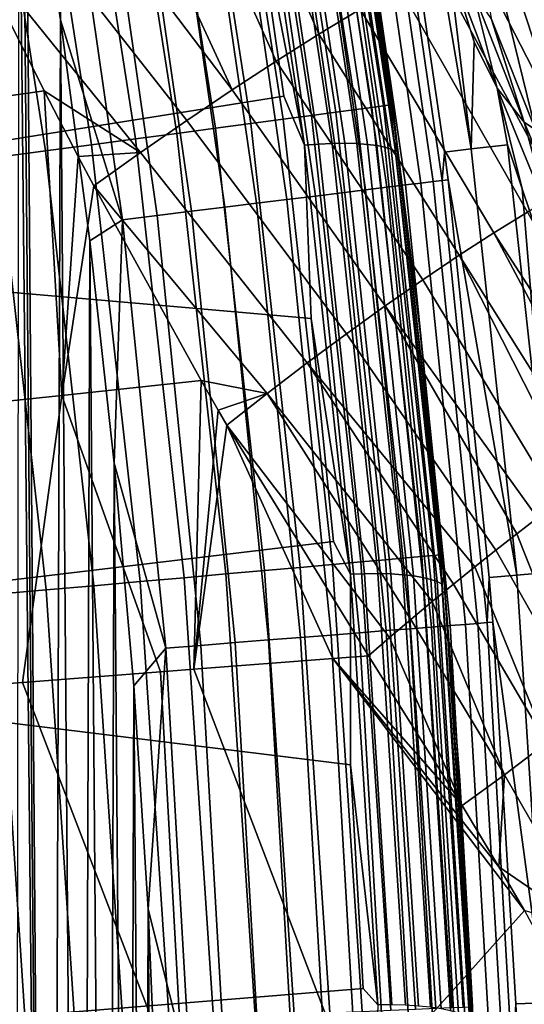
# Model space of a CAD drawing. Header units: metres. Extents: x -109 to 109, y -342 to 66.
# Tile 390 of 512: x 26.73 to 28.11, y 1.18 to 3.87. Entities that reach past the tile are written whole.
import ezdxf

# ---------------------------------------------------------------- set-up
doc = ezdxf.new("R2010")
doc.units = ezdxf.units.M
doc.layers.add('solid_K_24_62_16_000B91', color=7, linetype='CONTINUOUS')

msp = doc.modelspace()

# ---------------------------------------------------------------- linework, layer by layer
at = {"layer": 'solid_K_24_62_16_000B91'}
for points in [[(27.446566, 5.474563, 42.655838), (27.55003, 4.934658, 83.426178), (27.746593, 3.693597, 83.426178), (27.562366, 4.866189, 42.522396)], [(27.747517, 3.640154, 83.562515), (27.746593, 3.693597, 83.426178), (27.55003, 4.934658, 83.426178), (27.556471, 4.863894, 83.562515)], [(27.697401, 3.633462, 83.834938), (27.506699, 4.854991, 83.834938), (27.463463, 4.847258, 83.966492), (27.653866, 3.627649, 83.966492)], [(27.728708, 3.637643, 83.699898), (27.53779, 4.860552, 83.699898), (27.506699, 4.854991, 83.834938), (27.697401, 3.633462, 83.834938)], [(27.747517, 3.640154, 83.562515), (27.556471, 4.863894, 83.562515), (27.53779, 4.860552, 83.699898), (27.728708, 3.637643, 83.699898)], [(27.583715, 4.737658, 42.465515), (27.562366, 4.866189, 42.522396), (27.746593, 3.693597, 83.426178), (27.664696, 4.255319, 42.388435)], [(27.531696, 3.611336, 84.214653), (27.342134, 4.825557, 84.214653), (27.265079, 4.811775, 84.32914), (27.454107, 3.600976, 84.32914)], [(27.598473, 3.620253, 84.093422), (27.408451, 4.837419, 84.093422), (27.342134, 4.825557, 84.214653), (27.531696, 3.611336, 84.214653)], [(27.653866, 3.627649, 83.966492), (27.463463, 4.847258, 83.966492), (27.408451, 4.837419, 84.093422), (27.598473, 3.620253, 84.093422)], [(27.366369, 3.58926, 84.435905), (27.177946, 4.796189, 84.435905), (27.081476, 4.778935, 84.534042), (27.26923, 3.576289, 84.534042)], [(27.454107, 3.600976, 84.32914), (27.265079, 4.811775, 84.32914), (27.177946, 4.796189, 84.435905), (27.366369, 3.58926, 84.435905)], [(27.26923, 3.576289, 84.534042), (27.081476, 4.778935, 84.534042), (26.976498, 4.760158, 84.622704), (27.163525, 3.562175, 84.622704)], [(27.163525, 3.562175, 84.622704), (26.976498, 4.760158, 84.622704), (26.863907, 4.74002, 84.701141), (27.050152, 3.547036, 84.701141)], [(26.930084, 3.531004, 84.768677), (26.744665, 4.718692, 84.768677), (26.619793, 4.696357, 84.824738), (26.804346, 3.514214, 84.824738)], [(27.050152, 3.547036, 84.701141), (26.863907, 4.74002, 84.701141), (26.744665, 4.718692, 84.768677), (26.930084, 3.531004, 84.768677)], [(27.583715, 4.737658, 42.465515), (27.664696, 4.255319, 42.388435), (27.753502, 3.642248, 42.253963)], [(27.585657, 4.689791, 42.415443), (27.583715, 4.737658, 42.465515), (27.753502, 3.642248, 42.253963), (27.7645, 3.546678, 42.201481)], [(26.804346, 3.514214, 84.824738), (26.619793, 4.696357, 84.824738), (26.490358, 4.673206, 84.868843), (26.674015, 3.496811, 84.868843)], [(27.513195, 3.529717, 41.933121), (27.338116, 4.696821, 42.191864), (27.376122, 4.701397, 42.200676), (27.551432, 3.532745, 41.941593)], [(27.513195, 3.529717, 41.933121), (27.368719, 4.2712, 42.094929), (27.338116, 4.696821, 42.191864)], [(27.551432, 3.532745, 41.941593), (27.376122, 4.701397, 42.200676), (27.412819, 4.704684, 42.214298), (27.588354, 3.534537, 41.954884)], [(27.588354, 3.534537, 41.954884), (27.412819, 4.704684, 42.214298), (27.44758, 4.706625, 42.232487), (27.623327, 3.535062, 41.972759)], [(27.623327, 3.535062, 41.972759), (27.44758, 4.706625, 42.232487), (27.479809, 4.707186, 42.254936), (27.655754, 3.534311, 41.994915)], [(27.655754, 3.534311, 41.994915), (27.479809, 4.707186, 42.254936), (27.508953, 4.706358, 42.281261), (27.685076, 3.532296, 42.020977)], [(27.685076, 3.532296, 42.020977), (27.508953, 4.706358, 42.281261), (27.534513, 4.704156, 42.311005), (27.710793, 3.529052, 42.050491)], [(27.710793, 3.529052, 42.050491), (27.534513, 4.704156, 42.311005), (27.556051, 4.700616, 42.343666), (27.73246, 3.524636, 42.082958)], [(27.73246, 3.524636, 42.082958), (27.556051, 4.700616, 42.343666), (27.573196, 4.695801, 42.378677), (27.749712, 3.519122, 42.117813)], [(27.749712, 3.519122, 42.117813), (27.573196, 4.695801, 42.378677), (27.585657, 4.689791, 42.415443), (27.762247, 3.512605, 42.154465)], [(27.762247, 3.512605, 42.154465), (27.585657, 4.689791, 42.415443), (27.7645, 3.546678, 42.201481)], [(28.241678, 3.95853, 24.693964), (27.983154, 4.710684, 24.833492), (27.924931, 4.469272, 27.374176), (28.164322, 3.742866, 27.22522)], [(27.865137, 3.430636, 30.30455), (27.690653, 4.632802, 30.30455), (27.657095, 4.627187, 30.395487), (27.831366, 3.426478, 30.395487)], [(27.889994, 3.433696, 30.210743), (27.715355, 4.636934, 30.210743), (27.690653, 4.632802, 30.30455), (27.865137, 3.430636, 30.30455)], [(27.715355, 4.636934, 30.210743), (27.889994, 3.433696, 30.210743), (27.896366, 3.510564, 30.115044), (27.730959, 4.639528, 30.115044)], [(27.850758, 4.221843, 29.726294), (27.730959, 4.639528, 30.115044), (27.896366, 3.510564, 30.115044), (27.969131, 3.519721, 29.597212)], [(27.738445, 3.415038, 30.565353), (27.564754, 4.611739, 30.565353), (27.506844, 4.60205, 30.642681), (27.68017, 3.407864, 30.642681)], [(27.789003, 3.421263, 30.482695), (27.614996, 4.620144, 30.482695), (27.564754, 4.611739, 30.565353), (27.738445, 3.415038, 30.565353)], [(27.831366, 3.426478, 30.395487), (27.657095, 4.627187, 30.395487), (27.614996, 4.620144, 30.482695), (27.789003, 3.421263, 30.482695)], [(27.54273, 3.390943, 30.77849), (27.370266, 4.5792, 30.77849), (27.292885, 4.566254, 30.835691), (27.464863, 3.381356, 30.835691)], [(27.614725, 3.399806, 30.713951), (27.441811, 4.591169, 30.713951), (27.370266, 4.5792, 30.77849), (27.54273, 3.390943, 30.77849)], [(27.68017, 3.407864, 30.642681), (27.506844, 4.60205, 30.642681), (27.441811, 4.591169, 30.713951), (27.614725, 3.399806, 30.713951)], [(26.71916, -4.663173, 31), (26.817623, -4.058781, 31), (26.731255, 4.571909, 31)], [(26.817623, -4.058781, 31), (26.742184, 4.523861, 31), (26.731255, 4.571909, 31)], [(27.381857, 3.371136, 30.885012), (27.210398, 4.552453, 30.885012), (27.124491, 4.53808, 30.925615), (27.294493, 3.36038, 30.925991)], [(27.464863, 3.381356, 30.835691), (27.292885, 4.566254, 30.835691), (27.210398, 4.552453, 30.885012), (27.381857, 3.371136, 30.885012)], [(27.552418, 3.833647, -21.000267), (27.262529, 4.499197, -21.01656), (27.383362, 4.565515, -20.904463), (27.664787, 3.901694, -20.898985)], [(27.294493, 3.36038, 30.925991), (27.124491, 4.53808, 30.925615), (27.034288, 4.522988, 30.957928), (27.203598, 3.34919, 30.958241)], [(26.817623, -4.058781, 31), (26.751213, 4.475628, 31), (26.742184, 4.523861, 31)], [(27.110027, 3.337669, 30.981457), (26.941422, 4.507452, 30.981228), (26.846767, 4.491615, 30.995296), (27.014664, 3.325928, 30.99542)], [(27.203598, 3.34919, 30.958241), (27.034288, 4.522988, 30.957928), (26.941422, 4.507452, 30.981228), (27.110027, 3.337669, 30.981457)], [(27.435562, 3.760017, -21.092279), (27.136574, 4.427031, -21.11916), (27.262529, 4.499197, -21.01656), (27.552418, 3.833647, -21.000267)], [(26.846767, 4.491615, 30.995296), (26.751213, 4.475628, 31), (26.845097, 3.873025, 31)], [(26.817623, -4.058781, 31), (26.845097, 3.873025, 31), (26.751213, 4.475628, 31)], [(27.014664, 3.325928, 30.99542), (26.846767, 4.491615, 30.995296), (26.845097, 3.873025, 31)], [(28.27195, 3.271979, 28.108234), (28.164322, 3.742866, 27.22522), (27.924931, 4.469272, 27.374176), (28.144585, 3.572081, 28.483444)], [(28.023352, 3.87671, 28.865721), (28.144585, 3.572081, 28.483444), (27.924931, 4.469272, 27.374176)], [(27.314846, 3.681208, -21.174585), (27.006149, 4.349403, -21.211811), (27.136574, 4.427031, -21.11916), (27.435562, 3.760017, -21.092279)], [(27.368719, 4.2712, 42.094929), (27.456551, 3.664421, 41.960407), (25.012754, 3.275793, 41.874252), (24.875929, 4.398881, 42.123234)], [(27.314846, 3.681208, -21.174585), (26.871897, 4.266703, -21.294062), (27.006149, 4.349403, -21.211811)], [(27.314846, 3.681208, -21.174585), (27.190889, 3.597624, -21.246744), (26.73447, 4.179317, -21.365461), (26.871897, 4.266703, -21.294062)], [(27.513195, 3.529717, 41.933121), (27.456551, 3.664421, 41.960407), (27.368719, 4.2712, 42.094929)], [(27.664696, 4.255319, 42.388435), (27.746593, 3.693597, 83.426178), (27.88728, 2.444967, 83.426178), (27.753502, 3.642248, 42.253963)], [(27.90659, 4.036913, 29.554008), (27.850758, 4.221843, 29.726294), (27.969131, 3.519721, 29.597212)], [(27.190889, 3.597624, -21.246744), (27.06432, 3.509668, -21.308319), (26.594868, 4.089678, -21.425297), (26.73447, 4.179317, -21.365461)], [(28.435617, 3.512919, -20.268303), (28.36595, 3.480832, -20.392235), (28.057165, 4.110194, -20.410164), (28.138451, 4.144989, -20.269909)], [(28.36595, 3.480832, -20.392235), (28.290377, 3.442433, -20.510687), (27.968767, 4.06831, -20.543913), (28.057165, 4.110194, -20.410164)], [(26.594868, 4.089678, -21.425297), (26.800526, 3.6787, -21.385408), (26.426373, 3.62575, -21.51866)], [(27.06432, 3.509668, -21.308319), (26.800526, 3.6787, -21.385408), (26.594868, 4.089678, -21.425297)], [(28.290377, 3.442433, -20.510687), (28.209164, 3.397801, -20.622997), (27.873579, 4.019423, -20.670364), (27.968767, 4.06831, -20.543913)], [(28.209164, 3.397801, -20.622997), (28.122644, 3.347089, -20.728575), (27.772049, 3.963754, -20.788872), (27.873579, 4.019423, -20.670364)], [(27.976715, 3.81235, 29.344824), (27.90659, 4.036913, 29.554008), (27.969131, 3.519721, 29.597212)], [(28.039848, 3.685941, 29.110622), (27.90659, 4.036913, 29.554008), (27.976715, 3.81235, 29.344824)], [(28.039848, 3.685941, 29.110622), (27.974478, 3.949729, 29.198889), (27.90659, 4.036913, 29.554008)], [(28.122644, 3.347089, -20.728575), (28.031303, 3.290626, -20.827028), (27.664787, 3.901694, -20.898985), (27.772049, 3.963754, -20.788872)], [(28.113951, 3.592752, 28.749674), (28.023352, 3.87671, 28.865721), (27.974478, 3.949729, 29.198889)], [(28.039848, 3.685941, 29.110622), (28.113951, 3.592752, 28.749674), (27.974478, 3.949729, 29.198889)], [(28.031303, 3.290626, -20.827028), (27.93565, 3.22877, -20.917992), (27.552418, 3.833647, -21.000267), (27.664787, 3.901694, -20.898985)], [(26.817623, -4.058781, 31), (26.902435, -3.452191, 31), (26.845097, 3.873025, 31)], [(26.902435, -3.452191, 31), (26.925423, 3.268042, 31), (26.845097, 3.873025, 31)], [(27.014664, 3.325928, 30.99542), (26.845097, 3.873025, 31), (26.925423, 3.268042, 31)], [(28.113951, 3.592752, 28.749674), (28.144585, 3.572081, 28.483444), (28.023352, 3.87671, 28.865721)], [(27.93565, 3.22877, -20.917992), (27.836197, 3.161877, -21.001101), (27.435562, 3.760017, -21.092279), (27.552418, 3.833647, -21.000267)], [(28.039848, 3.685941, 29.110622), (27.976715, 3.81235, 29.344824), (27.969131, 3.519721, 29.597212), (28.06809, 3.531319, 29.0833)], [(27.836197, 3.161877, -21.001101), (27.733454, 3.090306, -21.075993), (27.314846, 3.681208, -21.174585), (27.435562, 3.760017, -21.092279)], [(27.884247, 2.409162, 83.562515), (27.88728, 2.444967, 83.426178), (27.746593, 3.693597, 83.426178), (27.747517, 3.640154, 83.562515)], [(27.513195, 3.529717, 41.933121), (27.530907, 3.055983, 41.82552), (25.012754, 3.275793, 41.874252), (27.456551, 3.664421, 41.960407)], [(26.471567, 2.805721, -21.553667), (26.426373, 3.62575, -21.51866), (26.800526, 3.6787, -21.385408), (26.849077, 2.845198, -21.417208)], [(26.849077, 2.845198, -21.417208), (26.800526, 3.6787, -21.385408), (26.893698, 3.499478, -21.367067)], [(27.06432, 3.509668, -21.308319), (26.893698, 3.499478, -21.367067), (26.800526, 3.6787, -21.385408)], [(27.733454, 3.090306, -21.075993), (27.62793, 3.014412, -21.142302), (27.190889, 3.597624, -21.246744), (27.314846, 3.681208, -21.174585)], [(28.039848, 3.685941, 29.110622), (28.06809, 3.531319, 29.0833), (28.108633, 3.410411, 28.970997)], [(28.183741, 3.334908, 28.669218), (28.039848, 3.685941, 29.110622), (28.108633, 3.410411, 28.970997), (28.147165, 3.297473, 28.866261)], [(28.039848, 3.685941, 29.110622), (28.183741, 3.334908, 28.669218), (28.113951, 3.592752, 28.749674)], [(27.865345, 2.407485, 83.699898), (27.728708, 3.637643, 83.699898), (27.697401, 3.633462, 83.834938), (27.833883, 2.404694, 83.834938)], [(27.884247, 2.409162, 83.562515), (27.747517, 3.640154, 83.562515), (27.728708, 3.637643, 83.699898), (27.865345, 2.407485, 83.699898)], [(27.7645, 3.546678, 42.201481), (27.753502, 3.642248, 42.253963), (27.88728, 2.444967, 83.426178), (27.82873, 3.027281, 42.119102)], [(27.667362, 2.389919, 84.214653), (27.531696, 3.611336, 84.214653), (27.454107, 3.600976, 84.32914), (27.589392, 2.383001, 84.32914)], [(27.734468, 2.395873, 84.093422), (27.598473, 3.620253, 84.093422), (27.531696, 3.611336, 84.214653), (27.667362, 2.389919, 84.214653)], [(27.790133, 2.400812, 83.966492), (27.653866, 3.627649, 83.966492), (27.598473, 3.620253, 84.093422), (27.734468, 2.395873, 84.093422)], [(27.833883, 2.404694, 83.834938), (27.697401, 3.633462, 83.834938), (27.653866, 3.627649, 83.966492), (27.790133, 2.400812, 83.966492)], [(27.62793, 3.014412, -21.142302), (27.520138, 2.934555, -21.199663), (27.06432, 3.509668, -21.308319), (27.190889, 3.597624, -21.246744)], [(27.501221, 2.375177, 84.435905), (27.366369, 3.58926, 84.435905), (27.26923, 3.576289, 84.534042), (27.403605, 2.366516, 84.534042)], [(27.589392, 2.383001, 84.32914), (27.454107, 3.600976, 84.32914), (27.366369, 3.58926, 84.435905), (27.501221, 2.375177, 84.435905)], [(28.264202, 3.236644, 28.303219), (28.144585, 3.572081, 28.483444), (28.113951, 3.592752, 28.749674)], [(28.183741, 3.334908, 28.669218), (28.264202, 3.236644, 28.303219), (28.113951, 3.592752, 28.749674)], [(27.297377, 2.357091, 84.622704), (27.163525, 3.562175, 84.622704), (27.050152, 3.547036, 84.701141), (27.183445, 2.346982, 84.701141)], [(27.403605, 2.366516, 84.534042), (27.26923, 3.576289, 84.534042), (27.163525, 3.562175, 84.622704), (27.297377, 2.357091, 84.622704)], [(27.062786, 2.336276, 84.768677), (26.930084, 3.531004, 84.768677), (26.804346, 3.514214, 84.824738), (26.93643, 2.325065, 84.824738)], [(27.183445, 2.346982, 84.701141), (27.050152, 3.547036, 84.701141), (26.930084, 3.531004, 84.768677), (27.062786, 2.336276, 84.768677)], [(27.638445, 2.356386, 41.673), (27.513195, 3.529717, 41.933121), (27.551432, 3.532745, 41.941593), (27.676847, 2.357859, 41.681129)], [(27.638445, 2.356386, 41.673), (27.530907, 3.055983, 41.82552), (27.513195, 3.529717, 41.933121)], [(27.676847, 2.357859, 41.681129), (27.551432, 3.532745, 41.941593), (27.588354, 3.534537, 41.954884), (27.71393, 2.35815, 41.694084)], [(27.71393, 2.35815, 41.694084), (27.588354, 3.534537, 41.954884), (27.623327, 3.535062, 41.972759), (27.749056, 2.357252, 41.711643)], [(27.749056, 2.357252, 41.711643), (27.623327, 3.535062, 41.972759), (27.655754, 3.534311, 41.994915), (27.781622, 2.355182, 41.733509)], [(27.781622, 2.355182, 41.733509), (27.655754, 3.534311, 41.994915), (27.685076, 3.532296, 42.020977), (27.811071, 2.351975, 41.759304)], [(27.811071, 2.351975, 41.759304), (27.685076, 3.532296, 42.020977), (27.710793, 3.529052, 42.050491), (27.836901, 2.347685, 41.788589)], [(27.836901, 2.347685, 41.788589), (27.710793, 3.529052, 42.050491), (27.73246, 3.524636, 42.082958), (27.858664, 2.342387, 41.820858)], [(27.762247, 3.512605, 42.154465), (27.7645, 3.546678, 42.201481), (27.890341, 2.410723, 41.983868), (27.893835, 2.349208, 41.936008)], [(27.7645, 3.546678, 42.201481), (27.82873, 3.027281, 42.119102), (27.890341, 2.410723, 41.983868)], [(27.969131, 3.519721, 29.597212), (28.093418, 2.354191, 29.584396), (28.196054, 2.362792, 29.058395), (28.06809, 3.531319, 29.0833)], [(28.108633, 3.410411, 28.970997), (28.06809, 3.531319, 29.0833), (28.196054, 2.362792, 29.058395)], [(26.93643, 2.325065, 84.824738), (26.804346, 3.514214, 84.824738), (26.674015, 3.496811, 84.868843), (26.805454, 2.313444, 84.868843)], [(27.06432, 3.509668, -21.308319), (26.936327, 3.418836, -21.358637), (26.893698, 3.499478, -21.367067)], [(27.520138, 2.934555, -21.199663), (27.410585, 2.851091, -21.247713), (26.936327, 3.418836, -21.358637), (27.06432, 3.509668, -21.308319)], [(27.858664, 2.342387, 41.820858), (27.73246, 3.524636, 42.082958), (27.749712, 3.519122, 42.117813), (27.875988, 2.336172, 41.85556)], [(27.875988, 2.336172, 41.85556), (27.749712, 3.519122, 42.117813), (27.762247, 3.512605, 42.154465), (27.888578, 2.329145, 41.892097)], [(27.888578, 2.329145, 41.892097), (27.762247, 3.512605, 42.154465), (27.893835, 2.349208, 41.936008)], [(27.889994, 3.433696, 30.210743), (27.905695, 3.435628, 30.115044), (27.896366, 3.510564, 30.115044)], [(27.969131, 3.519721, 29.597212), (27.896366, 3.510564, 30.115044), (27.905695, 3.435628, 30.115044), (28.093418, 2.354191, 29.584396)], [(26.805454, 2.313444, 84.868843), (26.674015, 3.496811, 84.868843), (26.540201, 3.478943, 84.900612), (26.670982, 2.301513, 84.900612)], [(26.936327, 3.418836, -21.358637), (26.849077, 2.845198, -21.417208), (26.893698, 3.499478, -21.367067)], [(27.910986, 2.215977, 30.482695), (27.789003, 3.421263, 30.482695), (27.738445, 3.415038, 30.565353), (27.860207, 2.211945, 30.565353)], [(27.953537, 2.219355, 30.395487), (27.831366, 3.426478, 30.395487), (27.789003, 3.421263, 30.482695), (27.910986, 2.215977, 30.482695)], [(27.987453, 2.222048, 30.30455), (27.865137, 3.430636, 30.30455), (27.831366, 3.426478, 30.395487), (27.953537, 2.219355, 30.395487)], [(28.012421, 2.22403, 30.210743), (27.889994, 3.433696, 30.210743), (27.865137, 3.430636, 30.30455), (27.987453, 2.222048, 30.30455)], [(27.889994, 3.433696, 30.210743), (28.012421, 2.22403, 30.210743), (28.018187, 2.347887, 30.115044), (27.905695, 3.435628, 30.115044)], [(27.905695, 3.435628, 30.115044), (28.018187, 2.347887, 30.115044), (28.093418, 2.354191, 29.584396)], [(26.936327, 3.418836, -21.358637), (27.230152, 2.88596, -21.300018), (26.849077, 2.845198, -21.417208)], [(27.410585, 2.851091, -21.247713), (27.230152, 2.88596, -21.300018), (26.936327, 3.418836, -21.358637)], [(27.735945, 2.202079, 30.713951), (27.614725, 3.399806, 30.713951), (27.54273, 3.390943, 30.77849), (27.663633, 2.196338, 30.77849)], [(27.801676, 2.207298, 30.642681), (27.68017, 3.407864, 30.642681), (27.614725, 3.399806, 30.713951), (27.735945, 2.202079, 30.713951)], [(27.860207, 2.211945, 30.565353), (27.738445, 3.415038, 30.565353), (27.68017, 3.407864, 30.642681), (27.801676, 2.207298, 30.642681)], [(28.147165, 3.297473, 28.866261), (28.108633, 3.410411, 28.970997), (28.196054, 2.362792, 29.058395), (28.325821, 2.373666, 28.538464)], [(27.502052, 2.183509, 30.885012), (27.381857, 3.371136, 30.885012), (27.294493, 3.36038, 30.925991), (27.414307, 2.176542, 30.925991)], [(27.585423, 2.190128, 30.835691), (27.464863, 3.381356, 30.835691), (27.381857, 3.371136, 30.885012), (27.502052, 2.183509, 30.885012)], [(27.663633, 2.196338, 30.77849), (27.54273, 3.390943, 30.77849), (27.464863, 3.381356, 30.835691), (27.585423, 2.190128, 30.835691)], [(27.323011, 2.169293, 30.958241), (27.203598, 3.34919, 30.958241), (27.110027, 3.337669, 30.981457), (27.229031, 2.161831, 30.981457)], [(27.414307, 2.176542, 30.925991), (27.294493, 3.36038, 30.925991), (27.203598, 3.34919, 30.958241), (27.323011, 2.169293, 30.958241)], [(28.46137, 2.730389, -20.702017), (28.413628, 2.698894, -20.755224), (28.031303, 3.290626, -20.827028), (28.122644, 3.347089, -20.728575)], [(27.014664, 3.325928, 30.99542), (26.925423, 3.268042, 31), (26.992226, 2.660522, 31)], [(27.133247, 2.154227, 30.99542), (27.014664, 3.325928, 30.99542), (26.992226, 2.660522, 31)], [(27.229031, 2.161831, 30.981457), (27.110027, 3.337669, 30.981457), (27.014664, 3.325928, 30.99542), (27.133247, 2.154227, 30.99542)], [(28.364079, 2.665232, -20.80649), (28.312853, 2.629482, -20.85561), (27.93565, 3.22877, -20.917992), (28.031303, 3.290626, -20.827028)], [(28.413628, 2.698894, -20.755224), (28.364079, 2.665232, -20.80649), (28.031303, 3.290626, -20.827028)], [(27.530907, 3.055983, 41.82552), (27.591789, 2.445999, 41.690292), (25.096413, 2.147743, 41.624168), (25.012754, 3.275793, 41.874252)], [(26.902435, -3.452191, 31), (26.973534, -2.843781, 31), (26.925423, 3.268042, 31)], [(26.973534, -2.843781, 31), (26.992226, 2.660522, 31), (26.925423, 3.268042, 31)], [(28.20577, 2.551941, -20.94681), (27.836197, 3.161877, -21.001101), (27.93565, 3.22877, -20.917992), (28.260008, 2.591667, -20.90247)], [(28.312853, 2.629482, -20.85561), (28.260008, 2.591667, -20.90247), (27.93565, 3.22877, -20.917992)], [(28.20577, 2.551941, -20.94681), (28.150242, 2.51037, -20.988504), (27.733454, 3.090306, -21.075993), (27.836197, 3.161877, -21.001101)], [(28.093756, 2.4672, -21.027275), (28.036442, 2.422528, -21.063028), (27.62793, 3.014412, -21.142302), (27.733454, 3.090306, -21.075993)], [(28.150242, 2.51037, -20.988504), (28.093756, 2.4672, -21.027275), (27.733454, 3.090306, -21.075993)], [(27.638445, 2.356386, 41.673), (27.591789, 2.445999, 41.690292), (27.530907, 3.055983, 41.82552)], [(27.82873, 3.027281, 42.119102), (27.88728, 2.444967, 83.426178), (27.971806, 1.191283, 83.426178), (27.890341, 2.410723, 41.983868)], [(28.036442, 2.422528, -21.063028), (27.978636, 2.376626, -21.095558), (27.520138, 2.934555, -21.199663), (27.62793, 3.014412, -21.142302)], [(27.920464, 2.329596, -21.124821), (27.86215, 2.281631, -21.15073), (27.410585, 2.851091, -21.247713), (27.520138, 2.934555, -21.199663)], [(27.978636, 2.376626, -21.095558), (27.920464, 2.329596, -21.124821), (27.520138, 2.934555, -21.199663)], [(26.849077, 2.845198, -21.417208), (27.230152, 2.88596, -21.300018), (27.2103, 2.096687, -21.332485), (27.11833, 2.0896, -21.359991)], [(27.27651, 2.80553, -21.290716), (27.2103, 2.096687, -21.332485), (27.230152, 2.88596, -21.300018)], [(27.410585, 2.851091, -21.247713), (27.27651, 2.80553, -21.290716), (27.230152, 2.88596, -21.300018)], [(26.471567, 2.805721, -21.553667), (26.849077, 2.845198, -21.417208), (26.74115, 2.060536, -21.485189), (26.654699, 2.053875, -21.51676)], [(26.849077, 2.845198, -21.417208), (27.11833, 2.0896, -21.359991), (26.74115, 2.060536, -21.485189)], [(27.410585, 2.851091, -21.247713), (27.300318, 2.764591, -21.285936), (27.27651, 2.80553, -21.290716)], [(27.745676, 2.18345, -21.192383), (27.300318, 2.764591, -21.285936), (27.410585, 2.851091, -21.247713), (27.803822, 2.232851, -21.173264)], [(27.86215, 2.281631, -21.15073), (27.803822, 2.232851, -21.173264), (27.410585, 2.851091, -21.247713)], [(27.300318, 2.764591, -21.285936), (27.2103, 2.096687, -21.332485), (27.27651, 2.80553, -21.290716)], [(27.300318, 2.764591, -21.285936), (27.590387, 2.125975, -21.230978), (27.2103, 2.096687, -21.332485)], [(27.300318, 2.764591, -21.285936), (27.687733, 2.133477, -21.208073), (27.590387, 2.125975, -21.230978)], [(27.745676, 2.18345, -21.192383), (27.687733, 2.133477, -21.208073), (27.300318, 2.764591, -21.285936)], [(26.973534, -2.843781, 31), (27.030888, -2.233774, 31), (26.992226, 2.660522, 31)], [(27.030888, -2.233774, 31), (27.045349, 2.051209, 31), (26.992226, 2.660522, 31)], [(27.133247, 2.154227, 30.99542), (26.992226, 2.660522, 31), (27.045349, 2.051209, 31)], [(28.398592, 2.057647, -20.965569), (28.288597, 1.978314, -21.031702), (28.093756, 2.4672, -21.027275), (28.150242, 2.51037, -20.988504)], [(28.288597, 1.978314, -21.031702), (28.036442, 2.422528, -21.063028), (28.093756, 2.4672, -21.027275)], [(27.638445, 2.356386, 41.673), (27.639133, 1.835088, 41.554855), (25.096413, 2.147743, 41.624168), (27.591789, 2.445999, 41.690292)], [(27.966393, 1.173327, 83.562515), (27.971806, 1.191283, 83.426178), (27.88728, 2.444967, 83.426178), (27.884247, 2.409162, 83.562515)], [(27.872002, 1.169148, 83.966492), (27.790133, 2.400812, 83.966492), (27.734468, 2.395873, 84.093422), (27.816172, 1.166676, 84.093422)], [(27.91588, 1.171091, 83.834938), (27.833883, 2.404694, 83.834938), (27.790133, 2.400812, 83.966492), (27.872002, 1.169148, 83.966492)], [(27.947433, 1.172488, 83.699898), (27.865345, 2.407485, 83.699898), (27.833883, 2.404694, 83.834938), (27.91588, 1.171091, 83.834938)], [(27.966393, 1.173327, 83.562515), (27.884247, 2.409162, 83.562515), (27.865345, 2.407485, 83.699898), (27.947433, 1.172488, 83.699898)], [(27.893835, 2.349208, 41.936008), (27.890341, 2.410723, 41.983868), (27.971806, 1.191283, 83.426178), (27.938297, 1.792889, 41.848373)], [(28.288597, 1.978314, -21.031702), (28.175371, 1.894848, -21.08639), (27.978636, 2.376626, -21.095558), (28.036442, 2.422528, -21.063028)], [(27.582237, 1.156318, 84.435905), (27.501221, 2.375177, 84.435905), (27.403605, 2.366516, 84.534042), (27.484333, 1.151983, 84.534042)], [(27.670668, 1.160233, 84.32914), (27.589392, 2.383001, 84.32914), (27.501221, 2.375177, 84.435905), (27.582237, 1.156318, 84.435905)], [(27.748869, 1.163696, 84.214653), (27.667362, 2.389919, 84.214653), (27.589392, 2.383001, 84.32914), (27.670668, 1.160233, 84.32914)], [(27.816172, 1.166676, 84.093422), (27.734468, 2.395873, 84.093422), (27.667362, 2.389919, 84.214653), (27.748869, 1.163696, 84.214653)], [(28.175371, 1.894848, -21.08639), (27.920464, 2.329596, -21.124821), (27.978636, 2.376626, -21.095558)], [(27.263527, 1.142207, 84.701141), (27.183445, 2.346982, 84.701141), (27.062786, 2.336276, 84.768677), (27.142511, 1.136848, 84.768677)], [(27.377792, 1.147266, 84.622704), (27.297377, 2.357091, 84.622704), (27.183445, 2.346982, 84.701141), (27.263527, 1.142207, 84.701141)], [(27.484333, 1.151983, 84.534042), (27.403605, 2.366516, 84.534042), (27.297377, 2.357091, 84.622704), (27.377792, 1.147266, 84.622704)], [(27.713667, 1.178852, 41.411949), (27.638445, 2.356386, 41.673), (27.676847, 2.357859, 41.681129), (27.752171, 1.178766, 41.419727)], [(27.713667, 1.178852, 41.411949), (27.639133, 1.835088, 41.554855), (27.638445, 2.356386, 41.673)], [(27.752171, 1.178766, 41.419727), (27.676847, 2.357859, 41.681129), (27.71393, 2.35815, 41.694084), (27.789349, 1.17755, 41.43235)], [(27.789349, 1.17755, 41.43235), (27.71393, 2.35815, 41.694084), (27.749056, 2.357252, 41.711643), (27.824564, 1.175225, 41.449596)], [(27.824564, 1.175225, 41.449596), (27.749056, 2.357252, 41.711643), (27.781622, 2.355182, 41.733509), (27.857216, 1.171833, 41.471169)], [(27.857216, 1.171833, 41.471169), (27.781622, 2.355182, 41.733509), (27.811071, 2.351975, 41.759304), (27.886742, 1.167429, 41.496696)], [(27.886742, 1.167429, 41.496696), (27.811071, 2.351975, 41.759304), (27.836901, 2.347685, 41.788589), (27.912638, 1.162091, 41.525749)], [(27.912638, 1.162091, 41.525749), (27.836901, 2.347685, 41.788589), (27.858664, 2.342387, 41.820858), (27.934458, 1.155909, 41.557823)], [(27.964451, 1.141451, 41.628796), (27.888578, 2.329145, 41.892097), (27.893835, 2.349208, 41.936008), (27.971514, 1.14735, 41.669563)], [(27.893835, 2.349208, 41.936008), (27.938297, 1.792889, 41.848373), (27.972572, 1.174104, 41.712654)], [(27.971514, 1.14735, 41.669563), (27.893835, 2.349208, 41.936008), (27.972572, 1.174104, 41.712654)], [(28.012421, 2.22403, 30.210743), (28.028189, 2.225285, 30.115044), (28.018187, 2.347887, 30.115044)], [(28.093418, 2.354191, 29.584396), (28.018187, 2.347887, 30.115044), (28.028189, 2.225285, 30.115044), (28.168955, 1.184404, 29.572832)], [(28.093418, 2.354191, 29.584396), (28.168955, 1.184404, 29.572832), (28.27503, 1.188864, 29.035505), (28.196054, 2.362792, 29.058395)], [(27.015781, 1.131237, 84.824738), (26.93643, 2.325065, 84.824738), (26.805454, 2.313444, 84.868843), (26.884422, 1.125421, 84.868843)], [(27.142511, 1.136848, 84.768677), (27.062786, 2.336276, 84.768677), (26.93643, 2.325065, 84.824738), (27.015781, 1.131237, 84.824738)], [(27.934458, 1.155909, 41.557823), (27.858664, 2.342387, 41.820858), (27.875988, 2.336172, 41.85556), (27.951826, 1.14899, 41.592369)], [(28.175371, 1.894848, -21.08639), (28.05974, 1.807847, -21.129173), (27.86215, 2.281631, -21.15073), (27.920464, 2.329596, -21.124821)], [(27.951826, 1.14899, 41.592369), (27.875988, 2.336172, 41.85556), (27.888578, 2.329145, 41.892097), (27.964451, 1.141451, 41.628796)], [(26.749554, 1.11945, 84.900612), (26.670982, 2.301513, 84.900612), (26.534163, 2.289373, 84.919785), (26.612329, 1.113374, 84.919785)], [(26.884422, 1.125421, 84.868843), (26.805454, 2.313444, 84.868843), (26.670982, 2.301513, 84.900612), (26.749554, 1.11945, 84.900612)], [(28.05974, 1.807847, -21.129173), (27.803822, 2.232851, -21.173264), (27.86215, 2.281631, -21.15073)], [(28.05974, 1.807847, -21.129173), (27.944191, 1.724133, -21.159491), (27.745676, 2.18345, -21.192383), (27.803822, 2.232851, -21.173264)], [(27.929811, 1.004711, 30.565353), (27.860207, 2.211945, 30.565353), (27.801676, 2.207298, 30.642681), (27.871134, 1.0026, 30.642681)], [(27.980719, 1.006542, 30.482695), (27.910986, 2.215977, 30.482695), (27.860207, 2.211945, 30.565353), (27.929811, 1.004711, 30.565353)], [(28.023375, 1.008077, 30.395487), (27.953537, 2.219355, 30.395487), (27.910986, 2.215977, 30.482695), (27.980719, 1.006542, 30.482695)], [(28.057377, 1.0093, 30.30455), (27.987453, 2.222048, 30.30455), (27.953537, 2.219355, 30.395487), (28.023375, 1.008077, 30.395487)], [(28.082405, 1.010201, 30.210743), (28.012421, 2.22403, 30.210743), (27.987453, 2.222048, 30.30455), (28.057377, 1.0093, 30.30455)], [(28.012421, 2.22403, 30.210743), (28.082405, 1.010201, 30.210743), (28.091568, 1.181151, 30.115044), (28.028189, 2.225285, 30.115044)], [(28.028189, 2.225285, 30.115044), (28.091568, 1.181151, 30.115044), (28.168955, 1.184404, 29.572832)], [(27.570763, 0.991793, 30.885012), (27.502052, 2.183509, 30.885012), (27.414307, 2.176542, 30.925991), (27.482798, 0.988629, 30.925991)], [(27.654343, 0.9948, 30.835691), (27.585423, 2.190128, 30.835691), (27.502052, 2.183509, 30.885012), (27.570763, 0.991793, 30.885012)], [(27.732746, 0.997621, 30.77849), (27.663633, 2.196338, 30.77849), (27.585423, 2.190128, 30.835691), (27.654343, 0.9948, 30.835691)], [(27.805239, 1.000229, 30.713951), (27.735945, 2.202079, 30.713951), (27.663633, 2.196338, 30.77849), (27.732746, 0.997621, 30.77849)], [(27.745676, 2.18345, -21.192383), (27.944191, 1.724133, -21.159491), (27.687733, 2.133477, -21.208073)], [(27.871134, 1.0026, 30.642681), (27.801676, 2.207298, 30.642681), (27.735945, 2.202079, 30.713951), (27.805239, 1.000229, 30.713951)], [(27.297058, 0.981946, 30.981457), (27.229031, 2.161831, 30.981457), (27.133247, 2.154227, 30.99542), (27.201036, 0.978492, 30.99542)], [(27.391275, 0.985336, 30.958241), (27.323011, 2.169293, 30.958241), (27.229031, 2.161831, 30.981457), (27.297058, 0.981946, 30.981457)], [(27.482798, 0.988629, 30.925991), (27.414307, 2.176542, 30.925991), (27.323011, 2.169293, 30.958241), (27.391275, 0.985336, 30.958241)], [(27.639133, 1.835088, 41.554855), (27.672951, 1.223451, 41.419258), (25.126724, 1.017131, 41.37352), (25.096413, 2.147743, 41.624168)], [(27.133247, 2.154227, 30.99542), (27.045349, 2.051209, 31), (27.084763, 1.440248, 31)], [(27.201036, 0.978492, 30.99542), (27.133247, 2.154227, 30.99542), (27.084763, 1.440248, 31)], [(27.944191, 1.724133, -21.159491), (27.590387, 2.125975, -21.230978), (27.687733, 2.133477, -21.208073)], [(27.2103, 2.096687, -21.332485), (27.590387, 2.125975, -21.230978), (28.114735, 1.436188, -21.130356), (27.656694, 0.925614, -21.230976)], [(28.04458, 1.556224, -21.142031), (28.114735, 1.436188, -21.130356), (27.590387, 2.125975, -21.230978)], [(27.944191, 1.724133, -21.159491), (28.04458, 1.556224, -21.142031), (27.590387, 2.125975, -21.230978)], [(26.74115, 2.060536, -21.485189), (27.11833, 2.0896, -21.359991), (27.1835, 0.909776, -21.359991)], [(27.1835, 0.909776, -21.359991), (27.11833, 2.0896, -21.359991), (27.2103, 2.096687, -21.332485), (27.656694, 0.925614, -21.230976)], [(26.718754, 0.894221, -21.51676), (26.654699, 2.053875, -21.51676), (26.74115, 2.060536, -21.485189), (27.1835, 0.909776, -21.359991)], [(27.030888, -2.233774, 31), (27.074457, -1.622412, 31), (27.045349, 2.051209, 31)], [(27.074457, -1.622412, 31), (27.084763, 1.440248, 31), (27.045349, 2.051209, 31)], [(28.30913, 1.3744, -21.091272), (28.05974, 1.807847, -21.129173), (28.175371, 1.894848, -21.08639), (28.424767, 1.454375, -21.052742)], [(27.713667, 1.178852, 41.411949), (27.672951, 1.223451, 41.419258), (27.639133, 1.835088, 41.554855)], [(28.05974, 1.807847, -21.129173), (28.04458, 1.556224, -21.142031), (27.944191, 1.724133, -21.159491)], [(28.30913, 1.3744, -21.091272), (28.04458, 1.556224, -21.142031), (28.05974, 1.807847, -21.129173)], [(27.938297, 1.792889, 41.848373), (27.971806, 1.191283, 83.426178), (28, -0.064932, 83.426178), (27.972572, 1.174104, 41.712654)], [(28.30913, 1.3744, -21.091272), (28.114735, 1.436188, -21.130356), (28.04458, 1.556224, -21.142031)], [(27.074457, -1.622412, 31), (27.104208, -1.010188, 31), (27.084763, 1.440248, 31)], [(27.104208, -1.010188, 31), (27.110373, 0.828339, 31), (27.084763, 1.440248, 31)], [(27.201036, 0.978492, 30.99542), (27.084763, 1.440248, 31), (27.110373, 0.828339, 31)], [(28.636225, 0.468463, -21.057652), (28.151493, 0.230248, -21.130169), (27.656694, 0.925614, -21.230976), (28.114735, 1.436188, -21.130356)], [(27.713667, 1.178852, 41.411949), (27.693239, 0.611816, 41.283661), (25.126724, 1.017131, 41.37352), (27.672951, 1.223451, 41.419258)], [(27.966393, 1.173327, 83.562515), (27.993792, -0.064932, 83.562515), (28, -0.064932, 83.426178), (27.971806, 1.191283, 83.426178)], [(28.082405, 1.010201, 30.210743), (28.098215, 1.010773, 30.115044), (28.091568, 1.181151, 30.115044)], [(28.168955, 1.184404, 29.572832), (28.091568, 1.181151, 30.115044), (28.098215, 1.010773, 30.115044), (28.196291, 0.012407, 29.558489)]]:
    msp.add_3dface(points, dxfattribs=at)

doc.saveas('drawing.dxf')
